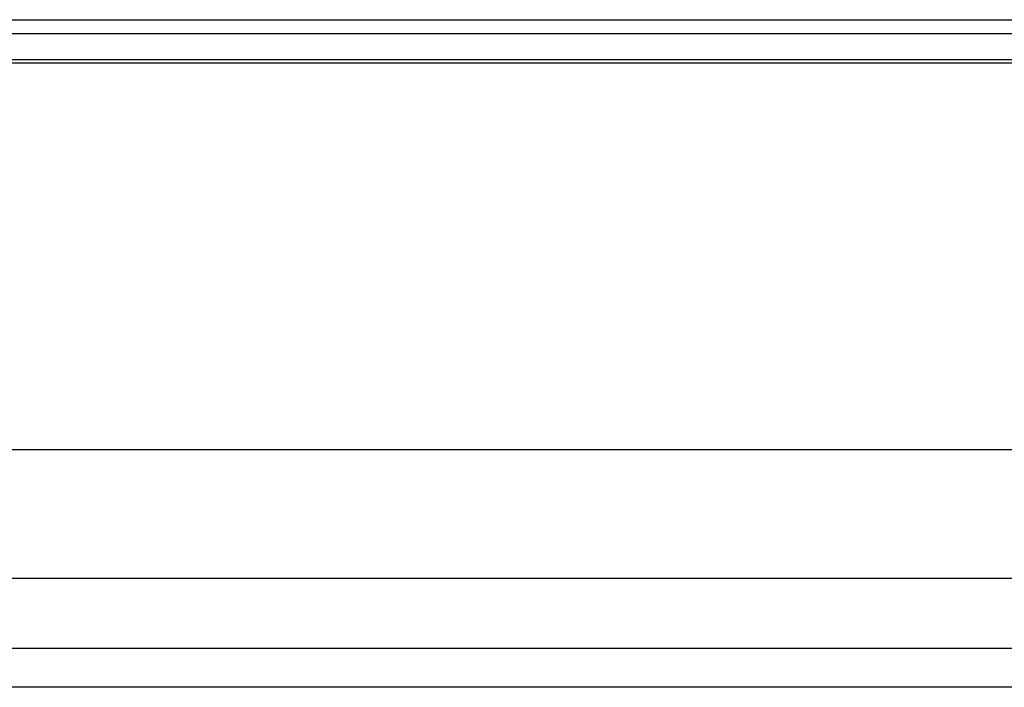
# Model space of a CAD drawing. Header units: millimetres. Extents: x -6054 to 364, y -1866 to 3094.
# Tile 318 of 360: x -3542 to -3493, y 1524 to 1558. Entities that reach past the tile are written whole.
import ezdxf

# ---------------------------------------------------------------- set-up
doc = ezdxf.new("R2010")
doc.units = ezdxf.units.MM
doc.header["$LTSCALE"] = 65.395
doc.layers.get('0').update_dxf_attribs({"linetype": 'CONTINUOUS'})

msp = doc.modelspace()

# ---------------------------------------------------------------- linework, layer by layer
at = {"linetype": 'Continuous'}
for p, q in [((-4729.943, 1557.554), (-3056.403, 1557.554)), ((-4730.643, 1556.854), (-3055.703, 1556.854)), ((-4732.595, 1555.378), (-3053.752, 1555.378)), ((-4732.396, 1555.554), (-3053.95, 1555.554)), ((-4734.98, 1535.954), (-3051.367, 1535.954)), ((-3053.729, 1529.466), (-4732.617, 1529.466)), ((-3057.7, 1525.954), (-4728.647, 1525.954)), ((-3099.485, 1524.002), (-4686.861, 1524.002))]:
    msp.add_line(p, q, dxfattribs=at)

doc.saveas('drawing.dxf')
